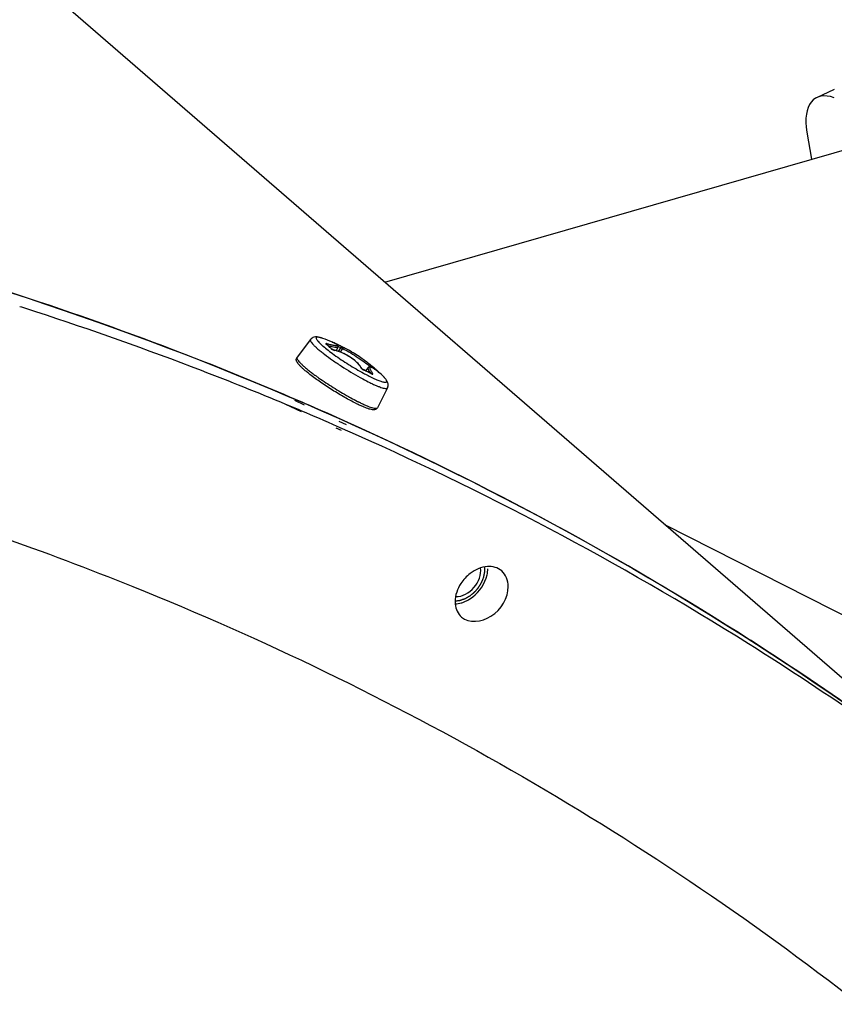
# Model space of a CAD drawing. Header units: millimetres. Extents: x 0 to 420, y 0 to 297.
# Tile 508 of 514: x 380.94 to 386.92, y 232.34 to 239.57. Entities that reach past the tile are written whole.
import ezdxf

# ---------------------------------------------------------------- set-up
doc = ezdxf.new("R2010")
doc.units = ezdxf.units.MM
doc.header["$LTSCALE"] = 23.1
doc.layers.get('0').update_dxf_attribs({"linetype": 'CONTINUOUS'})
doc.layers.add('02___PRT_ALL_AXES', color=7, linetype='CONTINUOUS')

msp = doc.modelspace()

# ---------------------------------------------------------------- linework, layer by layer
at = {"color": 7, "linetype": 'Continuous'}
for p, q in [((388.8655, 233.0977), (375.2414, 244.8965)), ((386.7874, 238.9948), (386.9169, 239.0575)), ((386.7154, 238.742), (386.7495, 238.5431)), ((383.6206, 237.6399), (387.0757, 238.6373)), ((383.074, 237.2202), (382.9755, 237.0903)), ((383.1934, 237.1819), (383.1914, 237.1836)), ((383.1924, 237.1837), (383.1919, 237.1841)), ((383.2342, 237.2011), (383.2357, 237.2004)), ((383.2361, 237.2003), (383.2345, 237.201)), ((383.2411, 237.198), (383.2347, 237.2009)), ((383.237, 237.1999), (383.2361, 237.2003)), ((383.2381, 237.1994), (383.237, 237.1999)), ((383.2378, 237.1994), (383.2386, 237.1991)), ((383.2416, 237.1979), (383.2381, 237.1994)), ((383.2386, 237.1991), (383.2387, 237.199)), ((383.2387, 237.199), (383.2386, 237.1991)), ((383.2416, 237.1978), (383.2425, 237.1973)), ((383.2464, 237.1415), (383.2504, 237.1403)), ((383.2753, 237.165), (383.2621, 237.1381)), ((383.2799, 237.1326), (383.2972, 237.1586)), ((383.2799, 237.1326), (383.2972, 237.1586)), ((383.2937, 237.1275), (383.311, 237.1535)), ((383.3739, 237.1303), (383.378, 237.1279)), ((383.4633, 236.9972), (383.4661, 236.9957)), ((383.4786, 236.9909), (383.4656, 236.9968)), ((383.4968, 237.0141), (383.4786, 236.9909)), ((383.4968, 237.0141), (383.4968, 237.014)), ((383.5144, 237.0188), (383.5153, 237.0202)), ((383.5175, 237.0179), (383.5153, 237.0202)), ((383.534, 237.0166), (383.5257, 237.0234)), ((383.5404, 237.0114), (383.534, 237.0166)), ((383.0743, 236.9837), (383.0753, 236.9829)), ((383.08, 236.9793), (383.0807, 236.9788)), ((383.4952, 236.9821), (383.4932, 236.9831)), ((383.5212, 236.9725), (383.5186, 236.9712)), ((383.5223, 236.968), (383.5205, 236.969)), ((383.5216, 236.9689), (383.5208, 236.9696)), ((383.5223, 236.968), (383.5216, 236.9689)), ((383.5703, 236.9827), (383.57, 236.983)), ((383.5703, 236.9827), (383.57, 236.983)), ((383.5707, 236.9844), (383.571, 236.9841)), ((383.5707, 236.9844), (383.571, 236.984)), ((383.5719, 236.9822), (383.5707, 236.9824)), ((383.5719, 236.9838), (383.5712, 236.9844)), ((383.5719, 236.9838), (383.5712, 236.9844)), ((383.5742, 236.9809), (383.5731, 236.9816)), ((383.6392, 236.8651), (383.565, 236.72)), ((383.012, 236.7601), (382.9649, 236.7804)), ((382.9383, 236.7255), (382.8944, 236.7439)), ((383.0077, 236.6907), (382.8944, 236.7439)), ((382.9856, 236.7056), (382.9383, 236.7255)), ((383.0305, 236.7394), (382.9601, 236.7724)), ((383.0103, 236.6951), (382.9856, 236.7056)), ((383.0366, 236.7495), (383.012, 236.7601)), ((383.4188, 236.7664), (383.4196, 236.766)), ((383.3492, 236.6114), (383.2953, 236.6356)), ((383.3011, 236.5528), (383.2627, 236.5708)), ((383.3091, 236.5661), (383.2702, 236.5832)), ((383.3389, 236.5945), (383.2856, 236.6195)), ((388.6123, 234.3653), (385.6742, 235.8614))]:
    msp.add_line(p, q, dxfattribs=at)
for points in [[(383.2284, 237.1515), (383.2232, 237.1565), (383.217, 237.1624), (383.2107, 237.1681), (383.2043, 237.1737), (383.1979, 237.1792), (383.1924, 237.1837)], [(383.2495, 237.1412), (383.2486, 237.1414), (383.2471, 237.1418), (383.2455, 237.1423), (383.2438, 237.1429), (383.242, 237.1435), (383.2404, 237.1442), (383.2388, 237.1449), (383.2373, 237.1457), (383.2358, 237.1464), (383.2345, 237.1472), (383.2332, 237.1479), (383.2321, 237.1486), (383.231, 237.1493), (383.2301, 237.15), (383.2294, 237.1506), (383.2288, 237.1511), (383.2284, 237.1515)], [(383.2753, 237.165), (383.2762, 237.1674), (383.2765, 237.1699), (383.2762, 237.1723), (383.2756, 237.1745), (383.2747, 237.1763), (383.2737, 237.1778), (383.2727, 237.1791), (383.2715, 237.1803), (383.2703, 237.1815), (383.2689, 237.1826), (383.2675, 237.1837), (383.2659, 237.1848), (383.2642, 237.1859), (383.2623, 237.1871), (383.2603, 237.1883), (383.2581, 237.1895), (383.2557, 237.1908), (383.2531, 237.1921), (383.2504, 237.1935), (383.2475, 237.195), (383.2444, 237.1964), (383.2411, 237.198)], [(383.2695, 237.1848), (383.2658, 237.1866), (383.2607, 237.189), (383.2556, 237.1915), (383.2504, 237.1939), (383.2453, 237.1962), (383.2416, 237.1978)], [(383.2708, 237.1356), (383.2593, 237.1389), (383.2495, 237.1412)], [(383.2987, 237.1696), (383.2932, 237.1726), (383.2882, 237.1752), (383.2832, 237.1779), (383.2781, 237.1804), (383.2731, 237.183), (383.2695, 237.1848)], [(383.4434, 237.0184), (383.4374, 237.0268), (383.4306, 237.0351), (383.423, 237.0434), (383.4147, 237.0517), (383.4057, 237.0599), (383.3962, 237.0679), (383.3861, 237.0758), (383.3756, 237.0834), (383.3646, 237.0908), (383.3534, 237.0979), (383.3418, 237.1046), (383.3301, 237.1109), (383.3182, 237.1169), (383.3063, 237.1223), (383.2944, 237.1273), (383.2825, 237.1317), (383.2708, 237.1356)], [(383.322, 237.1579), (383.321, 237.1584), (383.3194, 237.1591), (383.3176, 237.16), (383.3155, 237.161), (383.3132, 237.1621), (383.3108, 237.1633), (383.3083, 237.1646), (383.3057, 237.1659), (383.3033, 237.1672), (383.3009, 237.1684), (383.2987, 237.1696)], [(383.3739, 237.1303), (383.364, 237.1361), (383.3545, 237.1414), (383.3454, 237.1464), (383.3367, 237.1509), (383.3285, 237.1549), (383.322, 237.1579)], [(383.4656, 236.9968), (383.4649, 236.9971), (383.4635, 236.9978), (383.462, 236.9987), (383.4603, 236.9998), (383.4585, 237.0009), (383.4568, 237.0022), (383.4551, 237.0036), (383.4536, 237.0049), (383.4522, 237.0062), (383.451, 237.0074), (383.45, 237.0085), (383.4492, 237.0094), (383.4486, 237.0102), (383.4481, 237.0108), (383.4434, 237.0184)], [(383.4935, 236.9837), (383.49, 236.9854), (383.4848, 236.9879), (383.4797, 236.9903), (383.4786, 236.9909)], [(383.5161, 237.0314), (383.5103, 237.0362), (383.5031, 237.042), (383.4954, 237.048), (383.4875, 237.0541), (383.4864, 237.0549)], [(383.57, 236.983), (383.5646, 236.9875), (383.5582, 236.9926), (383.5522, 236.9973), (383.5464, 237.0015), (383.541, 237.0053), (383.536, 237.0086), (383.5313, 237.0114), (383.527, 237.0138), (383.523, 237.0158), (383.5193, 237.0174), (383.5158, 237.0185), (383.5125, 237.0193), (383.5091, 237.0196), (383.5058, 237.0193), (383.5024, 237.0183), (383.4994, 237.0166), (383.497, 237.0143), (383.4968, 237.014)], [(383.5257, 237.0234), (383.5177, 237.0301), (383.5161, 237.0314)], [(383.552, 237.0016), (383.5492, 237.004), (383.5463, 237.0065), (383.5434, 237.0089), (383.5404, 237.0114)], [(383.5208, 236.9696), (383.5173, 236.9715), (383.5123, 236.9741), (383.5073, 236.9767), (383.5023, 236.9793), (383.4972, 236.9819), (383.4935, 236.9837)], [(383.5233, 236.9684), (383.5233, 236.9684), (383.5231, 236.9685), (383.5226, 236.9687), (383.522, 236.9689), (383.5212, 236.9693), (383.5208, 236.9696)], [(383.5718, 236.9815), (383.5706, 236.9825), (383.57, 236.983)], [(383.5751, 236.9789), (383.5751, 236.9789), (383.5751, 236.9789), (383.5749, 236.979), (383.5747, 236.9792), (383.5745, 236.9794), (383.5742, 236.9796), (383.5738, 236.9799), (383.5733, 236.9802), (383.5729, 236.9806), (383.5724, 236.981), (383.5718, 236.9815)]]:
    msp.add_lwpolyline(points, dxfattribs=at)
for centre, radius, start, end in [((373.2934, 214.1179), 24.6416, 71.56024, 72.70918), ((373.4434, 213.9875), 24.642, 71.99445, 72.2853), ((373.4349, 214.5352), 24.2009, 68.51628, 71.5656), ((373.5541, 214.3194), 24.2921, 68.95946, 72.00075), ((382.7628, 236.0973), 1.2003, 66.85785, 70.4283), ((382.9012, 236.8295), 0.4578, 50.65836, 50.94944), ((382.8815, 236.8061), 0.4885, 45.27981, 50.30578), ((383.5192, 237.8219), 0.6831, 245.47531, 245.67126), ((383.2598, 237.1793), 0.0401, 256.37023, 258.00353), ((382.9387, 236.5008), 0.7491, 61.41206, 63.20474), ((382.7624, 236.0968), 1.2009, 52.92679, 59.1601), ((382.8375, 236.2227), 1.0543, 58.11213, 59.15514), ((382.7133, 236.0239), 1.2887, 53.99799, 58.09446), ((382.8333, 236.1901), 1.0837, 52.94522, 53.9661), ((373.7225, 214.763), 23.8177, 67.35068, 68.95428), ((373.608, 214.9807), 23.723, 66.77007, 68.51127), ((383.4829, 237.0299), 0.0381, 243.8468, 245.92427), ((383.1442, 236.2707), 0.7932, 63.89693, 65.95676), ((382.7629, 236.0975), 1.2, 47.65301, 48.88234), ((383.2488, 236.6542), 0.4611, 48.40091, 48.88198), ((383.2463, 236.6514), 0.4648, 45.75044, 48.39761), ((383.9425, 238.1036), 1.417, 232.26606, 232.50702), ((384.0459, 238.2389), 1.5874, 232.5449, 233.71005), ((384.2052, 238.4545), 1.8554, 233.68475, 234.34274), ((384.2987, 238.5844), 2.0154, 234.33636, 234.69383), ((383.1511, 236.2848), 0.7775, 61.63998, 63.73532), ((383.5263, 236.9595), 0.014, 123.4772, 125.10007), ((383.5391, 236.999), 0.0352, 241.44868, 243.56649), ((383.7267, 237.1685), 0.2429, 229.90778, 230.17381), ((383.2438, 236.6488), 0.4685, 45.14357, 45.6973), ((383.7003, 237.1369), 0.2016, 230.17186, 230.49184), ((382.7629, 236.0976), 1.2, 47.34007, 47.60823), ((383.5699, 236.9758), 0.00668, 61.0734, 72.59374), ((383.6748, 237.106), 0.1616, 230.48972, 230.88616), ((382.7628, 236.0975), 1.2001, 45.29891, 47.33999), ((373.6949, 215.1845), 23.5014, 65.88916, 66.5784), ((383.9746, 237.89), 1.272, 243.61482, 243.73218), ((384.0575, 238.03), 1.4159, 243.21919, 243.46634), ((384.0272, 237.9692), 1.348, 243.46617, 243.73126), ((373.8185, 214.9939), 23.5676, 66.35654, 67.04437), ((374.0313, 215.462), 23.0534, 57.88381, 66.2686), ((373.9095, 215.6459), 22.9926, 57.38728, 65.76021), ((374.3801, 216.0483), 22.3715, 52.48525, 57.84216), ((374.2424, 216.196), 22.3498, 51.97909, 57.34626)]:
    msp.add_arc(centre, radius, start, end, dxfattribs=at)
msp.add_ellipse((387.0403, 238.5617), major_axis=(-0.2631, 0.4275), ratio=0.475279, start_param=-0.530164, end_param=0.869682, dxfattribs=at)
for points, knots in [([(380.6158, 237.6464), (381.9951, 237.2171), (384.6602, 236.1235), (387.0752, 234.5497), (388.1836, 233.6648)], [0, 0, 0, 0, 0.504597, 1, 1, 1, 1]), ([(383.074, 237.2202), (383.0712, 237.2164), (383.0756, 237.2056), (383.0838, 237.1944), (383.0955, 237.1811), (383.1109, 237.1662), (383.1299, 237.1493), (383.1523, 237.1307), (383.1876, 237.1032), (383.2375, 237.067), (383.3242, 237.0088), (383.3928, 236.9673), (383.4396, 236.9412)], [0, 0, 0, 0, 0.030234, 0.058108, 0.0953, 0.14158, 0.196416, 0.259084, 0.328704, 0.484696, 0.655324, 1, 1, 1, 1]), ([(383.1649, 237.2282), (383.1575, 237.2308), (383.1435, 237.2353), (383.1215, 237.2398), (383.1017, 237.2388), (383.085, 237.2316), (383.0773, 237.2245), (383.074, 237.2202)], [0, 0, 0, 0, 0.238586, 0.451461, 0.685952, 0.834173, 1, 1, 1, 1]), ([(383.1649, 237.2282), (383.1601, 237.2299), (383.1512, 237.2328), (383.1392, 237.2359), (383.1296, 237.2373), (383.1225, 237.2371), (383.1173, 237.2345), (383.116, 237.229), (383.1183, 237.2228), (383.123, 237.2152), (383.1303, 237.2061), (383.1402, 237.1954), (383.1527, 237.1834), (383.1738, 237.1648), (383.2054, 237.1393), (383.2327, 237.119), (383.2476, 237.1084)], [0, 0, 0, 0, 0.065556, 0.118911, 0.159934, 0.18923, 0.209453, 0.228292, 0.254721, 0.292463, 0.342475, 0.404776, 0.478973, 0.564416, 0.765566, 1, 1, 1, 1]), ([(383.1972, 237.1888), (383.1961, 237.1891), (383.1941, 237.1896), (383.1914, 237.1899), (383.1893, 237.19), (383.1878, 237.1897), (383.1868, 237.1889), (383.1871, 237.1876), (383.1881, 237.1864), (383.1891, 237.1855), (383.1896, 237.185)], [0, 0, 0, 0, 0.213841, 0.392046, 0.52936, 0.624599, 0.687711, 0.754163, 0.855718, 1, 1, 1, 1]), ([(383.1972, 237.1888), (383.2056, 237.1867), (383.2177, 237.1838), (383.2332, 237.1805), (383.243, 237.1787), (383.2514, 237.1774), (383.2584, 237.1766), (383.2638, 237.1764), (383.2676, 237.1767), (383.27, 237.1775), (383.2707, 237.1787), (383.2707, 237.1796), (383.2702, 237.1806), (383.2688, 237.1823), (383.266, 237.1846), (383.2613, 237.1877), (383.2522, 237.1928), (383.2444, 237.1965), (383.2387, 237.199)], [0, 0, 0, 0, 0.228704, 0.328022, 0.415736, 0.490816, 0.552425, 0.599994, 0.63342, 0.653876, 0.661109, 0.668574, 0.678045, 0.690438, 0.725244, 0.774007, 0.836498, 1, 1, 1, 1]), ([(383.1972, 237.1888), (383.1983, 237.1879), (383.1995, 237.1841), (383.1992, 237.1806), (383.1987, 237.1786)], [0, 0, 0, 0, 0.421642, 1, 1, 1, 1]), ([(383.2019, 237.1758), (383.2116, 237.1732), (383.2288, 237.1689), (383.2491, 237.1648), (383.2617, 237.1632), (383.2683, 237.1629), (383.2726, 237.1632), (383.2749, 237.1642), (383.2753, 237.165)], [0, 0, 0, 0, 0.399544, 0.708591, 0.82339, 0.909664, 0.96727, 1, 1, 1, 1]), ([(383.2252, 237.1531), (383.2255, 237.1528), (383.2273, 237.1511), (383.2293, 237.1498), (383.2309, 237.1487)], [0, 0, 0, 0, 0.216119, 1, 1, 1, 1]), ([(383.2309, 237.1487), (383.2321, 237.148), (383.237, 237.1451), (383.2423, 237.1428), (383.2464, 237.1415)], [0, 0, 0, 0, 0.241271, 1, 1, 1, 1]), ([(383.4448, 237.014), (383.441, 237.0206), (383.4313, 237.0341), (383.4055, 237.0611), (383.3644, 237.0925), (383.3098, 237.1222), (383.2706, 237.136), (383.2515, 237.1401)], [0, 0, 0, 0, 0.097102, 0.210927, 0.474364, 0.751832, 1, 1, 1, 1]), ([(383.2968, 237.1706), (383.2984, 237.1697), (383.2996, 237.1663), (383.2988, 237.1621), (383.2978, 237.1597), (383.2972, 237.1586)], [0, 0, 0, 0, 0.413719, 0.693391, 1, 1, 1, 1]), ([(383.311, 237.1535), (383.3101, 237.1538), (383.3054, 237.1553), (383.3008, 237.1571), (383.2972, 237.1586)], [0, 0, 0, 0, 0.204101, 1, 1, 1, 1]), ([(383.311, 237.1535), (383.3261, 237.1464), (383.3596, 237.1277), (383.4116, 237.0953), (383.4652, 237.0587), (383.4997, 237.0329), (383.5153, 237.0202)], [0, 0, 0, 0, 0.203931, 0.470934, 0.753289, 1, 1, 1, 1]), ([(383.322, 237.1579), (383.3202, 237.1587), (383.3154, 237.1586), (383.3122, 237.1554), (383.311, 237.1535)], [0, 0, 0, 0, 0.469076, 1, 1, 1, 1]), ([(383.0705, 236.9633), (383.0624, 236.9696), (383.0473, 236.9816), (383.0264, 236.9994), (383.0085, 237.0157), (382.9939, 237.0304), (382.9825, 237.044), (382.9737, 237.0573), (382.9696, 237.0701), (382.9706, 237.0817), (382.9735, 237.0876), (382.9755, 237.0903)], [0, 0, 0, 0, 0.180211, 0.342281, 0.484634, 0.606608, 0.709252, 0.797675, 0.887362, 0.941098, 1, 1, 1, 1]), ([(382.9755, 237.0903), (382.9727, 237.0866), (382.9766, 237.0759), (382.9845, 237.0649), (382.9957, 237.052), (383.0104, 237.0374), (383.0287, 237.0208), (383.0503, 237.0026), (383.066, 236.9901), (383.0743, 236.9837)], [0, 0, 0, 0, 0.093227, 0.177816, 0.290486, 0.43073, 0.597135, 0.787704, 1, 1, 1, 1]), ([(383.2476, 237.1084), (383.2822, 237.0835), (383.3533, 237.0362), (383.4267, 236.9928), (383.4641, 236.9724)], [0, 0, 0, 0, 0.500265, 1, 1, 1, 1]), ([(383.4448, 237.014), (383.4451, 237.0136), (383.4461, 237.0119), (383.4474, 237.0103), (383.4484, 237.0092)], [0, 0, 0, 0, 0.220157, 1, 1, 1, 1]), ([(383.4484, 237.0092), (383.4494, 237.008), (383.4539, 237.0035), (383.4591, 236.9997), (383.4633, 236.9972)], [0, 0, 0, 0, 0.23747, 1, 1, 1, 1]), ([(383.4968, 237.014), (383.4957, 237.0126), (383.4955, 237.0072), (383.5006, 236.9933), (383.5077, 236.982), (383.5133, 236.9736)], [0, 0, 0, 0, 0.121641, 0.324326, 1, 1, 1, 1]), ([(383.57, 236.983), (383.5636, 236.9883), (383.552, 236.9976), (383.5377, 237.0076), (383.5278, 237.0132), (383.522, 237.0158), (383.5173, 237.0172), (383.5135, 237.0174), (383.5107, 237.0158), (383.5096, 237.0125), (383.51, 237.0085), (383.5116, 237.0033), (383.5143, 236.997), (383.5198, 236.9864), (383.525, 236.9782), (383.5288, 236.9725)], [0, 0, 0, 0, 0.210182, 0.378529, 0.444819, 0.498473, 0.539587, 0.569442, 0.592332, 0.616957, 0.6506, 0.696095, 0.754133, 0.824549, 1, 1, 1, 1]), ([(383.5161, 237.0314), (383.5174, 237.0303), (383.5185, 237.0258), (383.5166, 237.0221), (383.5153, 237.0202)], [0, 0, 0, 0, 0.431672, 1, 1, 1, 1]), ([(383.5385, 237.0129), (383.5373, 237.0139), (383.5338, 237.0149), (383.5305, 237.0137), (383.529, 237.0127)], [0, 0, 0, 0, 0.467424, 1, 1, 1, 1]), ([(383.4093, 236.7505), (383.381, 236.7645), (383.3222, 236.7963), (383.2347, 236.8487), (383.1496, 236.9047), (383.0954, 236.9439), (383.0705, 236.9633)], [0, 0, 0, 0, 0.236858, 0.500013, 0.763161, 1, 1, 1, 1]), ([(383.1339, 236.9396), (383.1689, 236.9149), (383.2406, 236.8672), (383.3144, 236.8231), (383.352, 236.802)], [0, 0, 0, 0, 0.498589, 1, 1, 1, 1]), ([(383.4396, 236.9412), (383.4457, 236.9378), (383.4691, 236.925), (383.4928, 236.9126), (383.5104, 236.9039)], [0, 0, 0, 0, 0.263941, 1, 1, 1, 1]), ([(383.4641, 236.9724), (383.4685, 236.97), (383.4855, 236.9609), (383.5025, 236.9521), (383.5153, 236.9458)], [0, 0, 0, 0, 0.262012, 1, 1, 1, 1]), ([(383.5153, 236.9458), (383.5274, 236.9398), (383.5497, 236.9292), (383.5768, 236.918), (383.5954, 236.9117), (383.6065, 236.9086), (383.6158, 236.9068), (383.6232, 236.9063), (383.6287, 236.907), (383.6326, 236.9095), (383.6336, 236.914), (383.6321, 236.9192), (383.6287, 236.9254), (383.6233, 236.9328), (383.6159, 236.9414), (383.6102, 236.9473), (383.607, 236.9505)], [0, 0, 0, 0, 0.231981, 0.422873, 0.501153, 0.56732, 0.621144, 0.662782, 0.69322, 0.71564, 0.737454, 0.766559, 0.806606, 0.858776, 0.923303, 1, 1, 1, 1]), ([(383.5288, 236.9725), (383.5283, 236.9728), (383.5259, 236.9737), (383.5231, 236.9732), (383.5212, 236.9725)], [0, 0, 0, 0, 0.225671, 1, 1, 1, 1]), ([(383.5235, 236.9674), (383.5249, 236.9667), (383.5269, 236.9658), (383.5303, 236.9656), (383.5311, 236.9673), (383.5308, 236.9687), (383.5301, 236.9705), (383.5293, 236.9718), (383.5288, 236.9725)], [0, 0, 0, 0, 0.333492, 0.516523, 0.589813, 0.68846, 0.824893, 1, 1, 1, 1]), ([(383.5729, 236.9806), (383.5742, 236.9795), (383.5795, 236.9753), (383.5753, 236.9798), (383.5742, 236.9809)], [0, 0, 0, 0, 0.541941, 1, 1, 1, 1]), ([(383.6392, 236.8651), (383.6417, 236.87), (383.6447, 236.88), (383.644, 236.8981), (383.6362, 236.9164), (383.6227, 236.9343), (383.6125, 236.945), (383.607, 236.9505)], [0, 0, 0, 0, 0.16582, 0.314047, 0.54854, 0.761415, 1, 1, 1, 1]), ([(383.5104, 236.9039), (383.5192, 236.8996), (383.5359, 236.8916), (383.5598, 236.881), (383.581, 236.8725), (383.5991, 236.8662), (383.6144, 236.8622), (383.6268, 236.8601), (383.6373, 236.8613), (383.6392, 236.8651)], [0, 0, 0, 0, 0.212416, 0.402885, 0.569068, 0.709065, 0.821552, 0.906091, 1, 1, 1, 1]), ([(383.352, 236.802), (383.3578, 236.7988), (383.3799, 236.7865), (383.4023, 236.7747), (383.4189, 236.7663)], [0, 0, 0, 0, 0.261519, 1, 1, 1, 1]), ([(383.565, 236.72), (383.5635, 236.717), (383.5594, 236.7119), (383.5496, 236.706), (383.5363, 236.7041), (383.5207, 236.7061), (383.5038, 236.7104), (383.4845, 236.717), (383.4624, 236.7257), (383.4378, 236.7366), (383.4206, 236.7449), (383.4117, 236.7493)], [0, 0, 0, 0, 0.059201, 0.113363, 0.203706, 0.292354, 0.394897, 0.516577, 0.658527, 0.82019, 1, 1, 1, 1]), ([(383.4306, 236.7604), (383.4398, 236.7559), (383.4572, 236.7476), (383.4821, 236.7365), (383.5043, 236.7276), (383.5231, 236.7211), (383.5391, 236.7169), (383.552, 236.7148), (383.5629, 236.716), (383.565, 236.72)], [0, 0, 0, 0, 0.212474, 0.402989, 0.569172, 0.709157, 0.821611, 0.90612, 1, 1, 1, 1])]:
    msp.add_open_spline(points, degree=3, knots=knots, dxfattribs=at)
for points in [[(383.1896, 237.185), (383.1906, 237.1848), (383.1916, 237.1844), (383.1924, 237.1837)], [(383.2252, 237.1531), (383.2263, 237.1529), (383.2275, 237.1523), (383.2284, 237.1515)], [(383.2515, 237.1401), (383.251, 237.1406), (383.2502, 237.141), (383.2495, 237.1412)], [(383.4448, 237.014), (383.446, 237.0134), (383.4472, 237.0125), (383.4478, 237.0113)], [(383.4674, 236.9951), (383.467, 236.9958), (383.4663, 236.9965), (383.4656, 236.9968)]]:
    msp.add_open_spline(points, degree=3, dxfattribs=at)
at = {"color": 2, "linetype": 'Continuous'}
msp.add_open_spline([(384.1353, 235.3022), (384.1387, 235.3027), (384.1456, 235.3036), (384.1541, 235.3047), (384.16, 235.3055), (384.1635, 235.306), (384.166, 235.3063), (384.1681, 235.3066), (384.1699, 235.3068), (384.1709, 235.307), (384.1718, 235.3071), (384.1727, 235.3074), (384.1742, 235.3079), (384.1772, 235.309), (384.1816, 235.3105), (384.1869, 235.3124), (384.1921, 235.3142), (384.1965, 235.3157), (384.2, 235.317), (384.2026, 235.3179), (384.2048, 235.3186), (384.2066, 235.3192), (384.2079, 235.3197), (384.209, 235.32), (384.2098, 235.3206), (384.2107, 235.321), (384.2117, 235.3216), (384.2142, 235.3231), (384.218, 235.3253), (384.2231, 235.3282), (384.2282, 235.3311), (384.2332, 235.334), (384.2374, 235.3364), (384.2408, 235.3383), (384.2427, 235.3394), (384.244, 235.3401), (384.2446, 235.3405), (384.2452, 235.3409), (384.246, 235.3415), (384.247, 235.3423), (384.2485, 235.3436), (384.2504, 235.3452), (384.2535, 235.3478), (384.2574, 235.351), (384.262, 235.3548), (384.2666, 235.3586), (384.2705, 235.3618), (384.2736, 235.3644), (384.2755, 235.366), (384.2771, 235.3672), (384.278, 235.368), (384.2787, 235.3688), (384.2794, 235.3696), (384.2805, 235.3709), (384.2822, 235.3728), (384.2848, 235.3759), (384.2882, 235.3797), (384.2922, 235.3843), (384.2961, 235.3888), (384.2995, 235.3927), (384.3021, 235.3957), (384.3038, 235.3976), (384.305, 235.399), (384.3056, 235.3997), (384.3063, 235.4005), (384.307, 235.4015), (384.308, 235.4033), (384.3093, 235.4054), (384.3114, 235.4088), (384.3141, 235.4131), (384.3172, 235.4182), (384.3204, 235.4233), (384.323, 235.4276), (384.3251, 235.431), (384.3264, 235.4331), (384.3275, 235.4348), (384.3281, 235.4359), (384.3287, 235.4367), (384.329, 235.4374), (384.3293, 235.4381), (384.3298, 235.4394), (384.3306, 235.4414), (384.3321, 235.4449), (384.3338, 235.4494), (384.336, 235.4547), (384.3382, 235.46), (384.3403, 235.4654), (384.3419, 235.4694), (384.343, 235.472), (384.3435, 235.4731), (384.3438, 235.474), (384.3442, 235.4749), (384.3444, 235.4761), (384.3447, 235.4774), (384.3451, 235.4792), (384.3455, 235.4815), (384.3461, 235.4843), (384.3468, 235.4879), (384.3478, 235.4924), (384.3489, 235.4979), (384.35, 235.5034), (384.3509, 235.5079), (384.3516, 235.5111), (384.3519, 235.5127), (384.3522, 235.5136), (384.3521, 235.5145), (384.3521, 235.5156), (384.3521, 235.5174), (384.3521, 235.5196), (384.3521, 235.5223), (384.3521, 235.5258), (384.3521, 235.532), (384.3521, 235.5409), (384.352, 235.5479), (384.352, 235.5515)], degree=3, knots=[0, 0, 0, 0, 0.03125, 0.0625, 0.078125, 0.085938, 0.09375, 0.101562, 0.105469, 0.109375, 0.111328, 0.113281, 0.117188, 0.125, 0.140625, 0.15625, 0.171875, 0.1875, 0.195312, 0.203125, 0.210938, 0.214844, 0.21875, 0.222656, 0.224609, 0.226562, 0.230469, 0.234375, 0.25, 0.265625, 0.28125, 0.296875, 0.3125, 0.320312, 0.328125, 0.330078, 0.332031, 0.333984, 0.335938, 0.339844, 0.34375, 0.351562, 0.359375, 0.375, 0.390625, 0.40625, 0.421875, 0.429688, 0.4375, 0.441406, 0.445312, 0.447266, 0.449219, 0.453125, 0.460938, 0.46875, 0.484375, 0.5, 0.515625, 0.53125, 0.539062, 0.546875, 0.550781, 0.552734, 0.554688, 0.558594, 0.5625, 0.570312, 0.578125, 0.59375, 0.609375, 0.625, 0.640625, 0.648438, 0.65625, 0.660156, 0.664062, 0.666016, 0.667969, 0.669922, 0.671875, 0.679688, 0.6875, 0.703125, 0.71875, 0.734375, 0.75, 0.765625, 0.769531, 0.773438, 0.775391, 0.777344, 0.78125, 0.785156, 0.789062, 0.796875, 0.804688, 0.8125, 0.828125, 0.84375, 0.859375, 0.875, 0.882812, 0.886719, 0.888672, 0.890625, 0.894531, 0.898438, 0.90625, 0.914062, 0.921875, 0.9375, 0.96875, 1, 1, 1, 1], dxfattribs=at)
at = {"layer": '02___PRT_ALL_AXES', "color": 7, "linetype": 'Continuous'}
for centre, radius, start, end in [((384.4256, 235.2696), 0.2958, 127.63283, 137.3516), ((384.4274, 235.268), 0.2983, 137.35175, 147.03126), ((384.3189, 235.2964), 0.1842, 179.98014, 185.18544)]:
    msp.add_arc(centre, radius, start, end, dxfattribs=at)
for points, knots in [([(379.7909, 236.1019), (380.461, 235.9004), (383.0573, 234.9943), (385.4882, 233.6072), (387.101, 232.3432)], [0, 0, 0, 0, 0.254572, 1, 1, 1, 1]), ([(384.139, 235.3337), (384.1891, 235.3332), (384.2878, 235.3889), (384.3289, 235.4946), (384.3213, 235.5441)], [0, 0, 0, 0, 0.499973, 1, 1, 1, 1]), ([(384.3692, 235.493), (384.3709, 235.5007), (384.3735, 235.5159), (384.3744, 235.5313), (384.3744, 235.5389)], [0, 0, 0, 0, 0.509074, 1, 1, 1, 1]), ([(384.1821, 235.1827), (384.2364, 235.1357), (384.4382, 235.1643), (384.5244, 235.3246), (384.5244, 235.409)], [0, 0, 0, 0, 0.459695, 1, 1, 1, 1]), ([(384.1367, 235.2802), (384.1438, 235.2806), (384.1583, 235.2824), (384.1724, 235.2858), (384.1795, 235.2878)], [0, 0, 0, 0, 0.49206, 1, 1, 1, 1]), ([(384.1795, 235.2878), (384.1869, 235.2899), (384.2017, 235.295), (384.2159, 235.3016), (384.2229, 235.3052)], [0, 0, 0, 0, 0.493397, 1, 1, 1, 1])]:
    msp.add_open_spline(points, degree=3, knots=knots, dxfattribs=at)
for points in [[(384.3724, 235.5552), (384.3267, 235.5523), (384.2813, 235.5318), (384.245, 235.5039)], [(384.4769, 235.5228), (384.4493, 235.5467), (384.4088, 235.5575), (384.3724, 235.5552)], [(384.2641, 235.3315), (384.3149, 235.3707), (384.3554, 235.4303), (384.3692, 235.493)], [(384.5244, 235.409), (384.5244, 235.4501), (384.5079, 235.4958), (384.4769, 235.5228)], [(384.1772, 235.4303), (384.1517, 235.391), (384.1347, 235.3433), (384.1347, 235.2965)], [(384.2229, 235.3052), (384.2374, 235.3127), (384.2512, 235.3216), (384.2641, 235.3315)], [(384.1354, 235.2798), (384.1387, 235.244), (384.155, 235.2063), (384.1821, 235.1827)]]:
    msp.add_open_spline(points, degree=3, dxfattribs=at)

doc.saveas('drawing.dxf')
